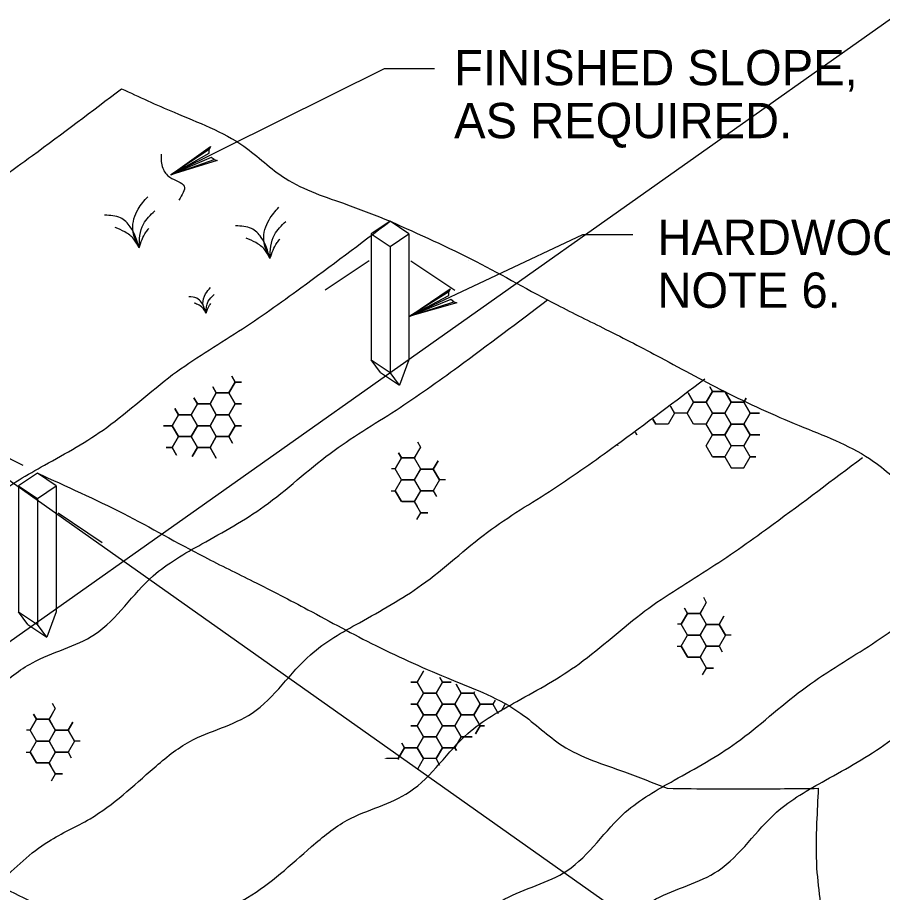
# Model space of a CAD drawing. Extents: x 3 to 3592, y -602 to 1171.
# Drawn here: x 3097.9 to 3183.7, y -337.7 to -250.9 of the extents above; entities that cross this region are included whole.
import ezdxf

# ---------------------------------------------------------------- set-up
doc = ezdxf.new("R2010")
doc.units = 0
for name, color, linetype in [('1', 7, 'Continuous'), ('2', 7, 'Continuous'), ('3', 7, 'Continuous')]:
    doc.layers.add(name, color=color, linetype=linetype)

msp = doc.modelspace()

# ---------------------------------------------------------------- linework, layer by layer
at = {"layer": '1'}
for p, q in [((2687.879, -7.809), (3528.879, -601.809)), ((2687.879, -601.809), (3528.879, -7.809))]:
    msp.add_line(p, q, dxfattribs=at)
at = {"layer": '2'}
for p, q in [((3134.829, -271.112), (3134.829, -271.112)), ((3134.829, -271.112), (3134.829, -271.112)), ((3134.829, -271.112), (3134.829, -271.112)), ((3134.829, -271.112), (3134.829, -271.112)), ((3134.829, -271.112), (3134.829, -271.112)), ((3134.829, -271.112), (3134.829, -271.112)), ((3132.954, -272.362), (3132.954, -284.862)), ((3136.704, -272.362), (3136.704, -284.862)), ((3136.704, -272.362), (3136.704, -272.362)), ((3134.829, -273.612), (3134.829, -286.112)), ((3132.76, -275.05), (3128.385, -277.967)), ((3136.704, -275.049), (3136.704, -275.049)), ((3136.898, -275.05), (3141.273, -277.967)), ((3142.642, -275.018), (3142.642, -275.018)), ((3132.954, -284.862), (3134.829, -286.112)), ((3133.891, -286.112), (3132.954, -284.862)), ((3136.704, -284.862), (3135.766, -287.362)), ((3133.891, -286.112), (3135.766, -287.362)), ((3135.766, -287.362), (3134.829, -286.112)), ((3166.079, -286.737), (3166.079, -286.737)), ((3098.424, -295.333), (3089.41, -290.826)), ((3181.704, -294.549), (3181.704, -294.549)), ((3099.829, -296.112), (3099.829, -296.112)), ((3099.829, -296.112), (3099.829, -296.112)), ((3099.829, -296.112), (3099.829, -296.112)), ((3099.829, -296.112), (3099.829, -296.112)), ((3099.829, -296.112), (3099.829, -296.112)), ((3099.829, -296.112), (3099.829, -296.112)), ((3097.954, -297.362), (3097.954, -309.862)), ((3101.704, -297.362), (3101.704, -309.862)), ((3101.704, -297.362), (3101.704, -297.362)), ((3099.829, -298.612), (3099.829, -311.112)), ((3101.704, -300.049), (3101.704, -300.049)), ((3101.898, -300.05), (3106.273, -302.967)), ((3107.642, -300.018), (3107.642, -300.018)), ((3097.954, -309.862), (3099.829, -311.112)), ((3098.891, -311.112), (3097.954, -309.862)), ((3101.704, -309.862), (3100.766, -312.362)), ((3098.891, -311.112), (3100.766, -312.362)), ((3100.766, -312.362), (3099.829, -311.112))]:
    msp.add_line(p, q, dxfattribs=at)
for points in [[(3139.238, -255.999), (3134.238, -255.999), (3113.069, -266.52)], [(3117.389, -265.009), (3117.091, -264.79), (3113.069, -266.52), (3117.389, -265.009), (3117.686, -265.084), (3113.069, -266.52), (3116.885, -264.382), (3116.883, -264.02), (3113.069, -266.52), (3117.006, -263.716), (3116.883, -264.02)], [(3158.931, -272.455), (3153.931, -272.455), (3136.81, -280.548)], [(3141.158, -279.123), (3140.865, -278.898), (3136.81, -280.548), (3141.158, -279.123), (3141.454, -279.203), (3136.81, -280.548), (3140.666, -278.486), (3140.672, -278.124), (3136.81, -280.548), (3140.801, -277.822), (3140.672, -278.124)], [(3119.464, -287.071), (3118.839, -288.154)], [(3118.839, -288.154), (3119.464, -287.071), (3120.075, -287.071)], [(3119.131, -286.495), (3119.464, -287.071)], [(3119.464, -287.071), (3119.131, -286.495)], [(3120.075, -287.071), (3119.464, -287.071)], [(3117.244, -287.556), (3117.589, -288.154)], [(3117.589, -288.154), (3117.244, -287.556)], [(3166.823, -287.99), (3166.198, -289.072)], [(3166.198, -289.072), (3166.823, -287.99)], [(3166.567, -287.547), (3166.823, -287.99)], [(3166.823, -287.99), (3166.567, -287.547)], [(3166.823, -287.99), (3167.985, -287.99)], [(3167.985, -287.99), (3166.823, -287.99)], [(3168.092, -288.023), (3168.698, -289.072)], [(3168.698, -289.072), (3168.092, -288.023)], [(3115.714, -289.236), (3115.357, -288.618)], [(3115.357, -288.618), (3115.714, -289.236)], [(3117.589, -288.154), (3116.964, -289.236)], [(3118.839, -288.154), (3117.589, -288.154)], [(3120.075, -289.236), (3119.464, -289.236), (3118.839, -288.154)], [(3164.408, -288.138), (3164.948, -289.072)], [(3164.948, -289.072), (3164.408, -288.138)], [(3170.177, -288.675), (3169.948, -289.072)], [(3169.948, -289.072), (3170.177, -288.675)], [(3113.839, -290.319), (3113.47, -289.679)], [(3113.47, -289.679), (3113.839, -290.319)], [(3115.714, -289.236), (3115.089, -290.319)], [(3116.964, -289.236), (3115.714, -289.236)], [(3118.839, -290.319), (3119.464, -289.236), (3120.075, -289.236)], [(3163.073, -290.155), (3162.664, -289.447)], [(3162.664, -289.447), (3163.073, -290.155)], [(3164.948, -289.072), (3164.323, -290.155)], [(3166.198, -289.072), (3164.948, -289.072)], [(3166.823, -290.155), (3166.198, -289.072)], [(3168.698, -289.072), (3168.073, -290.155)], [(3169.948, -289.072), (3168.698, -289.072)], [(3170.573, -290.155), (3169.948, -289.072)], [(3113.839, -290.319), (3113.214, -291.401)], [(3115.089, -290.319), (3113.839, -290.319)], [(3120.075, -291.401), (3119.464, -291.401), (3118.839, -290.319)], [(3163.073, -290.155), (3162.448, -291.237)], [(3164.323, -290.155), (3163.073, -290.155)], [(3168.073, -290.155), (3166.823, -290.155)], [(3169.948, -291.237), (3170.573, -290.155)], [(3170.573, -290.155), (3171.492, -290.155)], [(3171.492, -290.155), (3170.573, -290.155)], [(3113.214, -291.401), (3112.333, -291.401)], [(3112.333, -291.401), (3113.214, -291.401)], [(3113.214, -291.401), (3113.839, -292.484)], [(3118.839, -292.484), (3119.464, -291.401), (3120.075, -291.401)], [(3161.198, -291.237), (3160.919, -290.755)], [(3160.919, -290.755), (3161.198, -291.237)], [(3162.448, -291.237), (3161.198, -291.237)], [(3170.573, -292.32), (3169.948, -291.237)], [(3159.323, -292.32), (3159.175, -292.063)], [(3159.175, -292.063), (3159.323, -292.32)], [(3169.948, -293.402), (3170.573, -292.32)], [(3170.573, -292.32), (3171.515, -292.32)], [(3171.515, -292.32), (3170.573, -292.32)], [(3113.839, -292.484), (3113.214, -293.566)], [(3113.214, -293.566), (3113.839, -292.484)], [(3113.839, -292.484), (3115.089, -292.484)], [(3115.089, -292.484), (3115.714, -293.566)], [(3116.964, -293.566), (3117.589, -292.484)], [(3117.589, -292.484), (3118.839, -292.484)], [(3119.204, -293.116), (3118.839, -292.484)], [(3118.839, -292.484), (3119.204, -293.116)], [(3137.56, -293.005), (3137.855, -293.517)], [(3113.214, -293.566), (3112.628, -293.566)], [(3112.628, -293.566), (3113.214, -293.566)], [(3113.652, -294.324), (3113.214, -293.566)], [(3113.214, -293.566), (3113.652, -294.324)], [(3115.714, -293.566), (3115.204, -294.45)], [(3115.204, -294.45), (3115.714, -293.566)], [(3115.714, -293.566), (3116.964, -293.566)], [(3117.568, -294.611), (3116.964, -293.566)], [(3116.964, -293.566), (3117.568, -294.611)], [(3135.68, -294.079), (3135.98, -294.599)], [(3135.98, -294.599), (3135.68, -294.079)], [(3137.855, -293.517), (3137.23, -294.599)], [(3137.247, -294.613), (3137.533, -294.119)], [(3157.448, -293.402), (3157.43, -293.372)], [(3157.43, -293.372), (3157.448, -293.402)], [(3170.573, -294.485), (3169.948, -293.402)], [(3135.98, -294.599), (3135.355, -295.682)], [(3137.23, -294.599), (3135.98, -294.599)], [(3137.872, -295.695), (3137.247, -294.613)], [(3139.595, -294.877), (3139.122, -295.695)], [(3139.122, -295.695), (3139.595, -294.877)], [(3166.823, -294.485), (3168.073, -294.485)], [(3168.073, -294.485), (3168.698, -295.567)], [(3169.948, -295.567), (3170.573, -294.485)], [(3170.573, -294.485), (3171.139, -294.485)], [(3171.139, -294.485), (3170.573, -294.485)], [(3135.355, -295.682), (3134.986, -295.682)], [(3137.247, -296.778), (3137.872, -295.695)], [(3139.122, -295.695), (3137.872, -295.695)], [(3137.872, -295.695), (3139.122, -295.695)], [(3139.747, -296.778), (3139.122, -295.695)], [(3139.122, -295.695), (3139.747, -296.778)], [(3168.698, -295.567), (3169.948, -295.567)], [(3169.948, -295.567), (3169.98, -295.624)], [(3169.98, -295.624), (3169.948, -295.567)], [(3135.355, -297.847), (3135.98, -296.764)], [(3135.98, -296.764), (3137.23, -296.764)], [(3137.23, -296.764), (3137.855, -297.847)], [(3137.872, -297.861), (3137.247, -296.778)], [(3139.747, -296.778), (3139.122, -297.861)], [(3140.326, -296.778), (3139.747, -296.778)], [(3134.947, -297.847), (3135.355, -297.847)], [(3135.355, -297.847), (3135.978, -298.927)], [(3135.978, -298.927), (3135.355, -297.847)], [(3137.855, -297.847), (3137.23, -298.929)], [(3137.247, -298.943), (3137.872, -297.861)], [(3137.872, -297.861), (3139.122, -297.861)], [(3139.122, -297.861), (3137.872, -297.861)], [(3139.122, -297.861), (3139.441, -298.412)], [(3135.987, -298.929), (3137.23, -298.929)], [(3137.23, -298.929), (3135.987, -298.929)], [(3137.23, -298.929), (3137.509, -299.413)], [(3137.872, -300.026), (3137.247, -298.943)], [(3137.486, -300.694), (3137.872, -300.026)], [(3138.567, -300.026), (3137.872, -300.026)], [(3137.872, -300.026), (3138.567, -300.026)], [(3166.221, -308.925), (3165.596, -310.008)], [(3165.925, -308.413), (3166.221, -308.925)], [(3164.045, -309.488), (3164.345, -310.008)], [(3164.345, -310.008), (3164.045, -309.488)], [(3165.613, -310.021), (3165.898, -309.528)], [(3164.345, -310.008), (3163.72, -311.09)], [(3165.596, -310.008), (3164.345, -310.008)], [(3166.238, -311.104), (3165.613, -310.021)], [(3167.961, -310.285), (3167.488, -311.104)], [(3167.488, -311.104), (3167.961, -310.285)], [(3163.72, -311.09), (3163.352, -311.09)], [(3165.613, -312.186), (3166.238, -311.104)], [(3167.488, -311.104), (3166.238, -311.104)], [(3166.238, -311.104), (3167.488, -311.104)], [(3168.113, -312.186), (3167.488, -311.104)], [(3167.488, -311.104), (3168.113, -312.186)], [(3163.72, -313.255), (3164.345, -312.173)], [(3164.345, -312.173), (3165.596, -312.173)], [(3165.596, -312.173), (3166.221, -313.255)], [(3166.238, -313.269), (3165.613, -312.186)], [(3168.113, -312.186), (3167.488, -313.269)], [(3168.692, -312.186), (3168.113, -312.186)], [(3163.313, -313.255), (3163.72, -313.255)], [(3163.72, -313.255), (3164.344, -314.335)], [(3164.344, -314.335), (3163.72, -313.255)], [(3166.221, -313.255), (3165.596, -314.338)], [(3165.613, -314.352), (3166.238, -313.269)], [(3166.238, -313.269), (3167.488, -313.269)], [(3167.488, -313.269), (3166.238, -313.269)], [(3167.488, -313.269), (3167.806, -313.821)], [(3164.353, -314.338), (3165.596, -314.338)], [(3165.596, -314.338), (3164.353, -314.338)], [(3165.596, -314.338), (3165.875, -314.821)], [(3166.238, -315.434), (3165.613, -314.352)], [(3138.148, -315.755), (3137.523, -316.837)], [(3137.523, -316.837), (3138.148, -315.755)], [(3138.132, -315.727), (3138.148, -315.755)], [(3138.148, -315.755), (3138.201, -315.755)], [(3165.852, -316.103), (3166.238, -315.434)], [(3166.933, -315.434), (3166.238, -315.434)], [(3166.238, -315.434), (3166.933, -315.434)], [(3139.762, -316.385), (3140.023, -316.837)], [(3140.023, -316.837), (3139.762, -316.385)], [(3136.884, -316.837), (3137.523, -316.837), (3138.148, -317.92), (3137.523, -319.002), (3136.884, -319.002)], [(3137.523, -316.837), (3136.884, -316.837)], [(3138.148, -317.92), (3137.523, -316.837)], [(3140.023, -316.837), (3139.398, -317.92)], [(3139.398, -317.92), (3140.023, -316.837)], [(3140.023, -316.837), (3140.882, -316.837)], [(3140.882, -316.837), (3140.023, -316.837)], [(3141.392, -317.044), (3141.898, -317.92)], [(3141.898, -317.92), (3141.392, -317.044)], [(3139.398, -317.92), (3138.148, -317.92)], [(3140.023, -319.002), (3139.398, -317.92)], [(3141.898, -317.92), (3141.273, -319.002)], [(3141.273, -319.002), (3141.898, -317.92)], [(3141.898, -317.92), (3143.148, -317.92)], [(3143.148, -317.92), (3141.898, -317.92)], [(3143.227, -317.784), (3143.148, -317.92)], [(3143.148, -317.92), (3143.227, -317.784)], [(3143.148, -317.92), (3143.773, -319.002)], [(3143.773, -319.002), (3143.148, -317.92)], [(3101.315, -318.919), (3101.61, -319.431)], [(3136.884, -319.002), (3137.523, -319.002), (3138.148, -320.085), (3137.523, -321.167), (3136.884, -321.167)], [(3141.273, -319.002), (3140.023, -319.002)], [(3141.898, -320.085), (3141.273, -319.002)], [(3143.773, -319.002), (3143.148, -320.085)], [(3143.148, -320.085), (3143.773, -319.002)], [(3143.773, -319.002), (3145.023, -319.002)], [(3145.023, -319.002), (3143.773, -319.002)], [(3145.254, -318.603), (3145.023, -319.002)], [(3145.023, -319.002), (3145.571, -319.951)], [(3145.89, -319.667), (3146.268, -319.012)], [(3099.435, -319.993), (3099.735, -320.514)], [(3099.735, -320.514), (3099.435, -319.993)], [(3101.61, -319.431), (3100.985, -320.514)], [(3101.002, -320.527), (3101.288, -320.033)], [(3141.273, -321.167), (3141.898, -320.085)], [(3141.898, -320.085), (3143.148, -320.085)], [(3143.148, -320.085), (3141.898, -320.085)], [(3143.148, -320.085), (3143.773, -321.167)], [(3143.773, -321.167), (3143.148, -320.085)], [(3099.735, -320.514), (3099.11, -321.596)], [(3100.985, -320.514), (3099.735, -320.514)], [(3101.627, -321.61), (3101.002, -320.527)], [(3103.35, -320.791), (3102.877, -321.61)], [(3102.877, -321.61), (3103.35, -320.791)], [(3099.11, -321.596), (3098.741, -321.596)], [(3101.002, -322.692), (3101.627, -321.61)], [(3102.877, -321.61), (3101.627, -321.61)], [(3101.627, -321.61), (3102.877, -321.61)], [(3103.502, -322.692), (3102.877, -321.61)], [(3102.877, -321.61), (3103.502, -322.692)], [(3136.884, -321.167), (3137.523, -321.167), (3138.148, -322.25), (3137.523, -323.332), (3136.273, -323.332), (3136.014, -322.883)], [(3139.398, -322.25), (3140.023, -321.167)], [(3140.023, -321.167), (3141.273, -321.167)], [(3141.273, -321.167), (3141.898, -322.25)], [(3141.898, -322.25), (3141.273, -321.167)], [(3143.773, -321.167), (3143.322, -321.949)], [(3143.322, -321.949), (3143.773, -321.167)], [(3143.773, -321.167), (3144.202, -321.167)], [(3144.202, -321.167), (3143.773, -321.167)], [(3099.11, -323.761), (3099.735, -322.679)], [(3099.735, -322.679), (3100.985, -322.679)], [(3100.985, -322.679), (3101.61, -323.761)], [(3101.627, -323.775), (3101.002, -322.692)], [(3103.502, -322.692), (3102.877, -323.775)], [(3104.081, -322.692), (3103.502, -322.692)], [(3140.023, -323.332), (3139.398, -322.25)], [(3141.898, -322.25), (3141.273, -323.332)], [(3141.273, -323.332), (3141.898, -322.25)], [(3141.898, -322.25), (3142.984, -322.25)], [(3142.984, -322.25), (3141.898, -322.25)], [(3136.273, -323.332), (3135.648, -324.415)], [(3135.648, -324.415), (3136.273, -323.332)], [(3136.014, -322.883), (3136.273, -323.332)], [(3136.273, -323.332), (3137.523, -323.332)], [(3137.523, -323.332), (3138.148, -324.415)], [(3139.398, -324.415), (3140.023, -323.332)], [(3141.273, -323.332), (3140.023, -323.332)], [(3140.023, -323.332), (3141.273, -323.332)], [(3141.44, -323.622), (3141.273, -323.332)], [(3141.273, -323.332), (3141.44, -323.622)], [(3098.702, -323.761), (3099.11, -323.761)], [(3099.11, -323.761), (3099.733, -324.841)], [(3099.733, -324.841), (3099.11, -323.761)], [(3101.61, -323.761), (3100.985, -324.844)], [(3101.002, -324.857), (3101.627, -323.775)], [(3101.627, -323.775), (3102.877, -323.775)], [(3102.877, -323.775), (3101.627, -323.775)], [(3102.877, -323.775), (3103.196, -324.326)], [(3134.395, -324.409), (3134.377, -324.377)], [(3134.377, -324.377), (3134.395, -324.409)], [(3135.648, -324.415), (3134.467, -324.415)], [(3135.707, -324.515), (3135.648, -324.415)], [(3138.148, -324.415), (3137.544, -325.461)], [(3139.788, -325.09), (3139.398, -324.415)], [(3099.742, -324.844), (3100.985, -324.844)], [(3100.985, -324.844), (3099.742, -324.844)], [(3100.985, -324.844), (3101.264, -325.327)], [(3101.627, -325.94), (3101.002, -324.857)], [(3101.241, -326.609), (3101.627, -325.94)], [(3102.322, -325.94), (3101.627, -325.94)], [(3101.627, -325.94), (3102.322, -325.94)]]:
    msp.add_lwpolyline(points, dxfattribs=at)
for points in [[(3134.829, -271.112), (3132.954, -272.362), (3134.829, -273.612), (3136.704, -272.362)], [(3116.964, -289.236), (3117.589, -288.154), (3118.839, -288.154), (3119.464, -289.236), (3118.839, -290.319), (3117.589, -290.319)], [(3115.089, -290.319), (3115.714, -289.236), (3116.964, -289.236), (3117.589, -290.319), (3116.964, -291.401), (3115.714, -291.401)], [(3164.323, -290.155), (3164.948, -289.072), (3166.198, -289.072), (3166.823, -290.155), (3166.198, -291.237), (3164.948, -291.237)], [(3168.073, -290.155), (3168.698, -289.072), (3169.948, -289.072), (3170.573, -290.155), (3169.948, -291.237), (3168.698, -291.237)], [(3113.214, -291.401), (3113.839, -290.319), (3115.089, -290.319), (3115.714, -291.401), (3115.089, -292.484), (3113.839, -292.484)], [(3116.964, -291.401), (3117.589, -290.319), (3118.839, -290.319), (3119.464, -291.401), (3118.839, -292.484), (3117.589, -292.484)], [(3166.198, -291.237), (3166.823, -290.155), (3168.073, -290.155), (3168.698, -291.237), (3168.073, -292.32), (3166.823, -292.32)], [(3115.089, -292.484), (3115.714, -291.401), (3116.964, -291.401), (3117.589, -292.484), (3116.964, -293.566), (3115.714, -293.566)], [(3168.073, -292.32), (3168.698, -291.237), (3169.948, -291.237), (3170.573, -292.32), (3169.948, -293.402), (3168.698, -293.402)], [(3166.198, -293.402), (3166.823, -292.32), (3168.073, -292.32), (3168.698, -293.402), (3168.073, -294.485), (3166.823, -294.485)], [(3135.355, -295.682), (3135.98, -294.599), (3137.23, -294.599), (3137.855, -295.682), (3137.23, -296.764), (3135.98, -296.764)], [(3099.829, -296.112), (3097.954, -297.362), (3099.829, -298.612), (3101.704, -297.362)], [(3163.72, -311.09), (3164.345, -310.008), (3165.596, -310.008), (3166.221, -311.09), (3165.596, -312.173), (3164.345, -312.173)], [(3137.523, -319.002), (3138.148, -317.92), (3139.398, -317.92), (3140.023, -319.002), (3139.398, -320.085), (3138.148, -320.085)], [(3139.398, -320.085), (3140.023, -319.002), (3141.273, -319.002), (3141.898, -320.085), (3141.273, -321.167), (3140.023, -321.167)], [(3137.523, -321.167), (3138.148, -320.085), (3139.398, -320.085), (3140.023, -321.167), (3139.398, -322.25), (3138.148, -322.25)], [(3099.11, -321.596), (3099.735, -320.514), (3100.985, -320.514), (3101.61, -321.596), (3100.985, -322.679), (3099.735, -322.679)], [(3137.523, -323.332), (3138.148, -322.25), (3139.398, -322.25), (3140.023, -323.332), (3139.398, -324.415), (3138.148, -324.415)]]:
    msp.add_lwpolyline(points, close=True, dxfattribs=at)
for points in [[(3038.195, -307.978), (3043.056, -303.864), (3047.17, -301.62), (3053.527, -296.572), (3057.08, -293.954), (3063.25, -291.149), (3066.242, -288.344), (3069.047, -285.353), (3073.908, -282.174), (3080.079, -278.434), (3086.623, -273.199), (3093.167, -268.898), (3099.338, -264.598), (3108.195, -257.978)], [(3108.195, -257.978), (3113.397, -260.319), (3120.315, -263.684), (3124.429, -266.863), (3130.599, -269.481), (3134.829, -271.112)], [(3112.103, -264.464), (3112.279, -265.873), (3112.983, -266.754), (3114.392, -267.635), (3113.864, -269.044)], [(3109.919, -273.762), (3109.306, -271.923), (3109.832, -269.91), (3110.795, -268.684)], [(3122.917, -274.818), (3122.304, -272.98), (3122.83, -270.966), (3123.793, -269.741)], [(3109.919, -273.762), (3109.044, -271.661), (3108.081, -270.785), (3106.505, -270.523)], [(3109.919, -273.762), (3110.357, -271.398), (3111.495, -270.085)], [(3064.829, -321.112), (3069.69, -316.998), (3073.804, -314.754), (3080.161, -309.706), (3083.714, -307.088), (3089.884, -304.283), (3092.876, -301.479), (3095.681, -298.487), (3100.543, -295.308), (3106.713, -291.569), (3113.257, -286.333), (3119.802, -282.032), (3125.972, -277.732), (3134.829, -271.112)], [(3122.917, -274.818), (3122.042, -272.717), (3121.079, -271.842), (3119.503, -271.579)], [(3122.917, -274.818), (3123.355, -272.454), (3124.493, -271.141)], [(3134.829, -271.112), (3143.362, -275.114), (3151.402, -279.415), (3156.263, -281.845), (3161.686, -284.65), (3168.417, -288.203), (3175.897, -291.569), (3182.815, -294.934), (3186.929, -298.113), (3193.099, -300.731), (3197.329, -302.362)], [(3109.919, -273.762), (3109.394, -272.886), (3108.518, -272.186), (3107.555, -271.748)], [(3109.919, -273.762), (3110.62, -272.186), (3110.882, -271.836)], [(3122.917, -274.818), (3122.392, -273.943), (3121.516, -273.242), (3120.553, -272.805)], [(3122.917, -274.818), (3123.618, -273.242), (3123.88, -272.892)], [(3116.573, -280.241), (3116.266, -279.321), (3116.529, -278.314), (3117.011, -277.702)], [(3116.573, -280.241), (3116.792, -279.059), (3117.361, -278.402)], [(3080.454, -328.924), (3085.315, -324.811), (3089.429, -322.567), (3095.786, -317.518), (3099.339, -314.901), (3105.509, -312.096), (3108.501, -309.291), (3111.306, -306.299), (3116.168, -303.121), (3122.338, -299.381), (3128.882, -294.145), (3135.427, -289.845), (3141.597, -285.544), (3150.454, -278.924)], [(3116.573, -280.241), (3116.135, -279.19), (3115.654, -278.752), (3114.866, -278.621)], [(3116.573, -280.241), (3116.31, -279.803), (3115.872, -279.453), (3115.391, -279.234)], [(3116.573, -280.241), (3116.923, -279.453), (3117.054, -279.277)], [(3096.079, -336.737), (3100.94, -332.623), (3105.054, -330.379), (3111.411, -325.331), (3114.964, -322.713), (3121.134, -319.908), (3124.126, -317.104), (3126.931, -314.112), (3131.793, -310.933), (3137.963, -307.194), (3144.507, -301.958), (3151.052, -297.657), (3157.222, -293.357), (3166.079, -286.737)], [(3111.704, -344.549), (3116.565, -340.436), (3120.679, -338.192), (3127.036, -333.143), (3130.589, -330.526), (3136.759, -327.721), (3139.751, -324.916), (3142.556, -321.924), (3147.418, -318.746), (3153.588, -315.006), (3160.132, -309.77), (3166.677, -305.47), (3172.847, -301.169), (3181.704, -294.549)], [(3099.829, -296.112), (3108.362, -300.114), (3116.402, -304.415), (3121.263, -306.845), (3126.686, -309.65), (3133.417, -313.203), (3140.897, -316.569), (3147.815, -319.934), (3151.929, -323.113), (3158.099, -325.731), (3162.329, -327.362)], [(3127.329, -352.362), (3132.19, -348.248), (3136.304, -346.004), (3142.661, -340.956), (3146.214, -338.338), (3152.384, -335.533), (3155.376, -332.729), (3158.181, -329.737), (3163.043, -326.558), (3169.213, -322.819), (3175.757, -317.583), (3182.302, -313.282), (3188.472, -308.982), (3197.329, -302.362)], [(3142.329, -352.362), (3147.19, -348.248), (3151.304, -346.004), (3157.661, -340.956), (3161.214, -338.338), (3167.384, -335.533), (3170.376, -332.729), (3173.181, -329.737), (3178.043, -326.558), (3184.213, -322.819), (3190.757, -317.583), (3197.302, -313.282), (3203.472, -308.982), (3212.329, -302.362)], [(3064.829, -321.112), (3073.362, -325.114), (3081.402, -329.415), (3086.263, -331.845), (3091.686, -334.65), (3098.417, -338.203), (3105.897, -341.569), (3112.815, -344.934), (3116.929, -348.113), (3123.099, -350.731), (3127.329, -352.362)], [(3212.334, -321.086), (3187.165, -339.362), (3170.293, -351.153), (3154.44, -362.652), (3142.333, -371.088)], [(3127.329, -358.612), (3122.793, -355.517), (3117.371, -354.021), (3109.323, -349.312), (3101.477, -345.607), (3097.177, -344.298), (3093.698, -341.499), (3086.706, -339.062), (3082.779, -336.257), (3078.073, -333.687), (3072.308, -331.957), (3068.194, -328.217), (3062.448, -325.874)], [(3162.329, -327.362), (3167.074, -327.414), (3170.627, -327.414), (3177.329, -327.362)], [(3177.329, -327.362), (3177.171, -330.779), (3177.171, -335.267), (3177.732, -342.185), (3177.329, -346.112)]]:
    msp.add_spline(points, degree=3, dxfattribs=at)

# ---------------------------------------------------------------- texts
at = {"layer": '3'}
for s, p in [('FINISHED SLOPE,', (3141.19, -257.634)), ('AS REQUIRED.', (3141.19, -262.884)), ('HARDWOOD STAKES, SEE', (3161.359, -274.457)), ('NOTE 6.', (3161.359, -279.707))]:
    msp.add_text(s, height=3.5, dxfattribs=at).set_placement(p)

doc.saveas('drawing.dxf')
